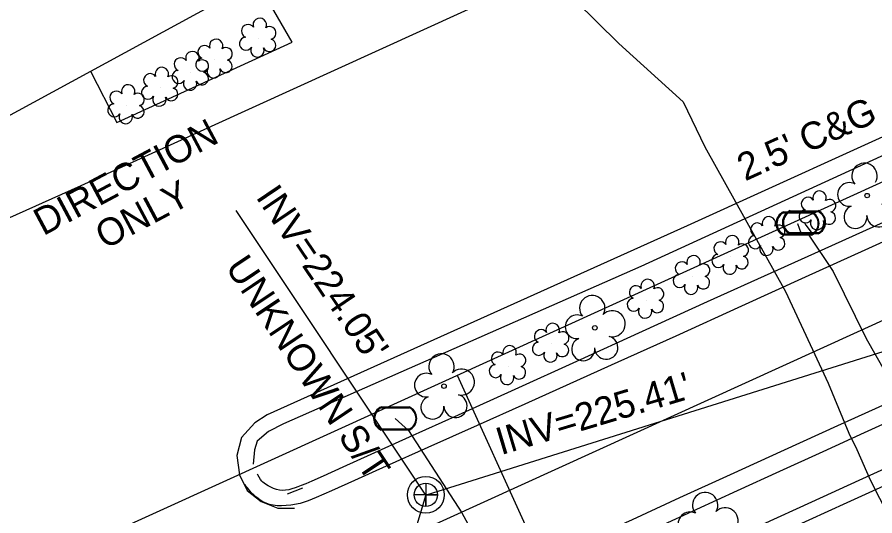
# Model space of a CAD drawing. Extents: x 2100323 to 2109811, y 740376 to 749755.
# Drawn here: x 2108485.1 to 2108610.7, y 746497.2 to 746570.1 of the extents above; entities that cross this region are included whole.
import ezdxf

# ---------------------------------------------------------------- set-up
doc = ezdxf.new("R2010")
doc.units = 0
for name, color, linetype in [('Exist Building', 7, 'Continuous'), ('Exist Horizontal Alignment', 7, 'Continuous'), ('Exist Other Culture Area Outline', 7, 'Continuous'), ('Exist Right of Way Line', 7, 'Continuous'), ('Exist Right of Way Width CELL', 7, 'Continuous'), ('Exist Roads Curbs', 7, 'Continuous'), ('Exist Roads Curbs Text', 7, 'Continuous'), ('Exist Roads EOP', 7, 'Continuous'), ('Exist Roads EOP Other', 7, 'Continuous'), ('Exist Utilities Gas UG Line SUE LOS B', 7, 'Continuous'), ('Exist Utilities Sanitary Sewer Manhole CELL', 7, 'Continuous'), ('Exist Utilities Sanitary Sewer UG Line', 7, 'Continuous'), ('Exist Utilities Sanitary Sewer UG Line Invert Elevation', 7, 'Continuous'), ('Exist Utilities Sanitary Sewer UG Line Text', 7, 'Continuous'), ('Exist Utilities Water Meter CELL', 7, 'Continuous'), ('Exist Utilities Water UG Line SUE LOS B', 7, 'Continuous'), ('Exist Vegetation Shrub CELL', 7, 'Continuous'), ('Exist Vegetation Tree CELL', 7, 'Continuous')]:
    doc.layers.add(name, color=color, linetype=linetype)

msp = doc.modelspace()

# ---------------------------------------------------------------- linework, layer by layer
at = {"layer": 'Exist Building'}
msp.add_lwpolyline([(2108347.04, 746481.38), (2108636.4, 746638.59), (2108579.47, 746743.37), (2108290.11, 746586.16)], close=True, dxfattribs=at)
at = {"layer": 'Exist Horizontal Alignment'}
msp.add_line((2108002.98, 746248.9), (2108706.38, 746568.75), dxfattribs=at)
at = {"layer": 'Exist Other Culture Area Outline'}
msp.add_lwpolyline([(2108495.86, 746562.24), (2108499.73, 746554.72), (2108525.38, 746566.46), (2108520.22, 746575.47)], dxfattribs=at)
at = {"layer": 'Exist Right of Way Line'}
msp.add_line((2107671.67, 746118.57), (2108841.9, 746650.69), dxfattribs=at)
at = {"layer": 'Exist Right of Way Width CELL'}
msp.add_line((2108549.58, 746517.77), (2108585.87, 746437.96), dxfattribs=at)
at = {"layer": 'Exist Roads Curbs'}
for points in [[(2108445.24, 746523.48), (2108494.49, 746545.5), (2108563.24, 746576.83), (2108628.57, 746606.26), (2108653.48, 746617.76), (2108657.73, 746607.75), (2108659.23, 746604.78), (2108660.66, 746603.28), (2108663.07, 746602.58), (2108665.97, 746603.19), (2108667.96, 746604.15), (2108669.15, 746605.27), (2108670.41, 746606.78), (2108670.89, 746609.08), (2108671.03, 746610.67), (2108670.47, 746612.54), (2108669.33, 746614.75), (2108663.93, 746623.19)], [(2108678.18, 746577.6), (2108677.01, 746578.45), (2108675.45, 746578.67), (2108673.68, 746578.23), (2108576.46, 746533.67), (2108524.12, 746510.63), (2108521.96, 746509.52), (2108520.26, 746508.1), (2108519.91, 746506.84), (2108519.69, 746504.75)], [(2108612.47, 746540.32), (2108604.36, 746536.66), (2108595.51, 746532.67), (2108586.18, 746528.47), (2108576.65, 746524.14), (2108567.02, 746519.76), (2108558, 746515.66), (2108549.69, 746511.91), (2108542.53, 746508.69), (2108536.91, 746506.15), (2108532.8, 746504.29), (2108529.95, 746503), (2108528.3, 746502.25), (2108527.38, 746501.86), (2108526.71, 746501.59), (2108526.25, 746501.43), (2108525.82, 746501.28), (2108525.36, 746501.13), (2108524.9, 746501), (2108524.44, 746500.93), (2108523.97, 746500.9), (2108523.53, 746500.94), (2108523.09, 746501.03), (2108522.68, 746501.17), (2108522.27, 746501.35), (2108521.87, 746501.57), (2108521.49, 746501.82), (2108521.13, 746502.1), (2108520.94, 746502.27), (2108520.75, 746502.51), (2108520.35, 746503.16), (2108520.28, 746503.29)], [(2108614.97, 746511.94), (2108609.18, 746509.31), (2108603.09, 746506.54), (2108596.74, 746503.65), (2108590.56, 746500.83), (2108584.6, 746498.1), (2108579.07, 746495.57), (2108574.19, 746493.36), (2108572.17, 746492.45)], [(2108479.34, 746443.77), (2108485.43, 746446.55), (2108491.62, 746449.37), (2108497.46, 746452.03), (2108502.89, 746454.5), (2108508.89, 746457.22), (2108516.45, 746460.64), (2108525.31, 746464.64), (2108533.98, 746468.57), (2108542.19, 746472.32), (2108550.14, 746475.95), (2108558.01, 746479.52), (2108565.76, 746483), (2108573.16, 746486.35), (2108580.18, 746489.54), (2108587.11, 746492.7), (2108594.24, 746495.93), (2108601.51, 746499.22), (2108608.45, 746502.38), (2108614.99, 746505.38)], [(2108524.73, 746500.4), (2108526.96, 746501.27)]]:
    msp.add_lwpolyline(points, dxfattribs=at)
at = {"layer": 'Exist Roads EOP'}
for points in [[(2108617.96, 746539.98), (2108609.25, 746536.04), (2108600.5, 746532.08), (2108591.19, 746527.86), (2108581.56, 746523.48), (2108573.09, 746519.65), (2108566.05, 746516.47), (2108559.49, 746513.53), (2108552.48, 746510.39), (2108545.25, 746507.16), (2108539.18, 746504.44), (2108534.52, 746502.36), (2108531.14, 746500.84), (2108528.93, 746499.86), (2108527.74, 746499.36), (2108526.55, 746499), (2108525.2, 746498.74), (2108523.83, 746498.62), (2108523.22, 746498.64), (2108522.64, 746498.72), (2108522.1, 746498.84), (2108521.6, 746499.02), (2108521.11, 746499.24), (2108520.65, 746499.52), (2108520.21, 746499.84), (2108519.42, 746500.6), (2108518.84, 746501.25), (2108518.64, 746501.53), (2108518.51, 746501.74)], [(2108479.37, 746453.24), (2108487.71, 746456.99), (2108495.79, 746460.63), (2108503.24, 746464), (2108510.1, 746467.1), (2108516.63, 746470.06), (2108522.87, 746472.89), (2108529.57, 746475.92), (2108537.44, 746479.5), (2108546.24, 746483.51), (2108554.38, 746487.21), (2108561.6, 746490.47), (2108568.38, 746493.55), (2108575.23, 746496.66), (2108582.18, 746499.84), (2108589.59, 746503.22), (2108597.5, 746506.83), (2108605.28, 746510.37), (2108612.31, 746513.56)], [(2108617.98, 746504.24), (2108606.63, 746499.09), (2108595.51, 746494.01), (2108584.42, 746488.94), (2108573.32, 746483.87), (2108562.03, 746478.71), (2108550.34, 746473.38), (2108538.42, 746467.94), (2108527.26, 746462.84), (2108517.02, 746458.15), (2108506.39, 746453.26), (2108494.06, 746447.57), (2108480.32, 746441.24)]]:
    msp.add_lwpolyline(points, dxfattribs=at)
at = {"layer": 'Exist Roads EOP Other'}
msp.add_lwpolyline([(2108675.8, 746566.05), (2108678.34, 746567.66), (2108679.68, 746569.05), (2108680.79, 746571.09), (2108681.48, 746573.99), (2108681.21, 746577.27), (2108680.45, 746578.75), (2108679.2, 746579.85), (2108677.49, 746580.6), (2108675.11, 746581.05), (2108673.41, 746580.71), (2108655.77, 746572.59), (2108583.24, 746539.59), (2108521.74, 746511.96), (2108519.93, 746510.8), (2108518, 746508.65), (2108517.29, 746506.02), (2108517.69, 746503.15), (2108518.8, 746500.9), (2108520.88, 746499.28), (2108523.31, 746498.3), (2108525.75, 746498.31)], dxfattribs=at)
at = {"layer": 'Exist Utilities Gas UG Line SUE LOS B'}
msp.add_lwpolyline([(2108551.66, 746590.04), (2108552.08, 746589.52), (2108554.63, 746586.34), (2108563.67, 746575.76), (2108573.24, 746566.28), (2108582.63, 746557.73), (2108585.85, 746551.14), (2108597.62, 746530), (2108603.9, 746516.56), (2108606.91, 746509.29), (2108608.08, 746506.86), (2108610.06, 746502.45), (2108614.19, 746494.29), (2108629.2, 746460.77), (2108631.54, 746455.93), (2108636.78, 746444.45), (2108642.15, 746433.59), (2108657.1, 746402.03), (2108658.01, 746399.94)], dxfattribs=at)
at = {"layer": 'Exist Utilities Sanitary Sewer Manhole CELL'}
msp.add_lwpolyline([(2108544.97, 746501.95), (2108544.97, 746498.53), (2108544.97, 746500.24), (2108546.68, 746500.24), (2108543.26, 746500.24)], dxfattribs=at)
for radius in [2.69, 1.71]:
    msp.add_circle((2108544.97, 746500.24), radius, dxfattribs=at)
at = {"layer": 'Exist Utilities Sanitary Sewer UG Line'}
for p, q in [((2108545.09, 746500.26), (2108706.82, 746551)), ((2108544.9, 746500.35), (2108517.21, 746541.85)), ((2108515.38, 746400.82), (2108544.95, 746500.13))]:
    msp.add_line(p, q, dxfattribs=at)
at = {"layer": 'Exist Utilities Water Meter CELL'}
for p, q in [((2108600.37, 746540.12), (2108600.37, 746540.12)), ((2108599.4, 746539.96), (2108599.4, 746539.96)), ((2108540.5, 746511.43), (2108540.5, 746511.43))]:
    msp.add_line(p, q, dxfattribs=at)
for points in [[(2108597.36, 746541.66), (2108601.44, 746541.66)], [(2108597.36, 746541.52), (2108601.44, 746541.52)], [(2108598.33, 746541.82), (2108602.41, 746541.82)], [(2108598.33, 746541.69), (2108602.41, 746541.69)], [(2108601.44, 746538.39), (2108597.34, 746538.39)], [(2108601.44, 746538.26), (2108597.34, 746538.26)], [(2108602.41, 746538.56), (2108598.31, 746538.56)], [(2108602.41, 746538.42), (2108598.31, 746538.42)], [(2108538.46, 746513.13), (2108542.54, 746513.13)], [(2108538.46, 746512.99), (2108542.54, 746512.99)], [(2108542.54, 746509.86), (2108538.44, 746509.86)], [(2108542.54, 746509.73), (2108538.44, 746509.73)]]:
    msp.add_lwpolyline(points, dxfattribs=at)
for centre, radius, start, end in [((2108598.09, 746539.95), 1.86, 113.178, 245.9794), ((2108598.11, 746539.95), 1.73, 115.3009, 243.7824), ((2108599.06, 746540.12), 1.86, 113.178, 245.9794), ((2108599.08, 746540.12), 1.73, 115.3009, 243.7824), ((2108600.69, 746539.96), 1.86, 293.6483, 66.3084), ((2108600.71, 746539.96), 1.73, 295.1272, 64.8728), ((2108601.66, 746540.12), 1.86, 293.6483, 66.3084), ((2108601.68, 746540.12), 1.73, 295.1272, 64.8728), ((2108539.19, 746511.42), 1.86, 113.178, 245.9794), ((2108539.21, 746511.42), 1.73, 115.3009, 243.7824), ((2108541.79, 746511.43), 1.86, 293.6483, 66.3084), ((2108541.81, 746511.43), 1.73, 295.1272, 64.8728)]:
    msp.add_arc(centre, radius, start, end, dxfattribs=at)
at = {"layer": 'Exist Utilities Water UG Line SUE LOS B'}
for points in [[(2108600.37, 746540.12), (2108600.63, 746539.71), (2108601.41, 746538.66), (2108600.98, 746538.36), (2108604.61, 746532.9), (2108609.45, 746523.14), (2108618.97, 746506.41), (2108622.85, 746497.79), (2108624.26, 746494.76)], [(2108599.4, 746539.96), (2108599.89, 746538.57), (2108600.98, 746538.36)], [(2108540.5, 746511.43), (2108542.42, 746509.66), (2108550.26, 746497.61), (2108561.43, 746477.2), (2108565.78, 746467.32)]]:
    msp.add_lwpolyline(points, dxfattribs=at)
at = {"layer": 'Exist Vegetation Shrub CELL'}
for p, q in [((2108520.43, 746566.95), (2108520.43, 746566.95)), ((2108514.04, 746563.89), (2108514.04, 746563.89)), ((2108510.57, 746562.09), (2108510.57, 746562.09)), ((2108506.09, 746559.77), (2108506.09, 746559.77)), ((2108501.16, 746557.22), (2108501.16, 746557.22)), ((2108602.39, 746541.68), (2108602.39, 746541.68)), ((2108594.97, 746537.92), (2108594.97, 746537.92)), ((2108589.61, 746535.17), (2108589.61, 746535.17)), ((2108583.95, 746532.24), (2108583.95, 746532.24)), ((2108577.22, 746528.75), (2108577.22, 746528.75)), ((2108563.33, 746522.32), (2108563.33, 746522.32)), ((2108557.01, 746519.05), (2108557.01, 746519.05))]:
    msp.add_line(p, q, dxfattribs=at)
for centre, radius, start, end in [((2108518.95, 746568.08), 0.968, 35.8908, 245.4216), ((2108520.66, 746568.99), 0.99, 334.8391, 200.4717), ((2108522.11, 746567.82), 0.929, 284.4567, 126.0861), ((2108514.27, 746565.93), 0.99, 334.8391, 200.4717), ((2108518.63, 746566.25), 0.955, 95.1099, 327.9534), ((2108522.07, 746566.02), 0.937, 204.9913, 73.4601), ((2108512.56, 746565.02), 0.968, 35.8908, 245.4216), ((2108515.71, 746564.76), 0.929, 284.4567, 126.0861), ((2108520.31, 746565.27), 0.984, 151.2797, 21.387), ((2108509.09, 746563.22), 0.968, 35.8908, 245.4216), ((2108510.8, 746564.13), 0.99, 334.8391, 200.4717), ((2108512.24, 746563.19), 0.955, 95.1099, 327.9534), ((2108506.32, 746561.81), 0.99, 334.8391, 200.4717), ((2108512.24, 746562.96), 0.929, 284.4567, 126.0861), ((2108513.91, 746562.21), 0.984, 151.2797, 21.387), ((2108515.68, 746562.96), 0.937, 204.9913, 73.4601), ((2108504.61, 746560.9), 0.968, 35.8908, 245.4216), ((2108507.76, 746560.64), 0.929, 284.4567, 126.0861), ((2108508.77, 746561.39), 0.955, 95.1099, 327.9534), ((2108512.21, 746561.16), 0.937, 204.9913, 73.4601), ((2108501.39, 746559.26), 0.99, 334.8391, 200.4717), ((2108510.44, 746560.41), 0.984, 151.2797, 21.387), ((2108499.67, 746558.34), 0.968, 35.8908, 245.4216), ((2108502.83, 746558.08), 0.929, 284.4567, 126.0861), ((2108504.29, 746559.07), 0.955, 95.1099, 327.9534), ((2108507.73, 746558.84), 0.937, 204.9913, 73.4601), ((2108505.96, 746558.09), 0.984, 151.2797, 21.387), ((2108499.36, 746556.51), 0.955, 95.1099, 327.9534), ((2108502.79, 746556.29), 0.937, 204.9913, 73.4601), ((2108501.03, 746555.53), 0.984, 151.2797, 21.387), ((2108602.62, 746543.72), 0.99, 334.8391, 200.4717), ((2108600.91, 746542.81), 0.968, 35.8908, 245.4216), ((2108604.07, 746542.55), 0.929, 284.4567, 126.0861), ((2108600.59, 746540.98), 0.955, 95.1099, 327.9534), ((2108604.03, 746540.75), 0.937, 204.9913, 73.4601), ((2108595.2, 746539.96), 0.99, 334.8391, 200.4717), ((2108602.27, 746540), 0.984, 151.2797, 21.387), ((2108593.49, 746539.05), 0.968, 35.8908, 245.4216), ((2108596.64, 746538.79), 0.929, 284.4567, 126.0861), ((2108589.84, 746537.21), 0.99, 334.8391, 200.4717), ((2108593.17, 746537.21), 0.955, 95.1099, 327.9534), ((2108596.61, 746536.99), 0.937, 204.9913, 73.4601), ((2108588.13, 746536.3), 0.968, 35.8908, 245.4216), ((2108591.28, 746536.04), 0.929, 284.4567, 126.0861), ((2108594.84, 746536.24), 0.984, 151.2797, 21.387), ((2108584.18, 746534.28), 0.99, 334.8391, 200.4717), ((2108587.81, 746534.47), 0.955, 95.1099, 327.9534), ((2108591.24, 746534.24), 0.937, 204.9913, 73.4601), ((2108582.47, 746533.37), 0.968, 35.8908, 245.4216), ((2108585.62, 746533.11), 0.929, 284.4567, 126.0861), ((2108589.48, 746533.49), 0.984, 151.2797, 21.387), ((2108577.45, 746530.79), 0.99, 334.8391, 200.4717), ((2108582.15, 746531.54), 0.955, 95.1099, 327.9534), ((2108585.59, 746531.31), 0.937, 204.9913, 73.4601), ((2108575.74, 746529.88), 0.968, 35.8908, 245.4216), ((2108578.89, 746529.62), 0.929, 284.4567, 126.0861), ((2108583.82, 746530.56), 0.984, 151.2797, 21.387), ((2108575.42, 746528.05), 0.955, 95.1099, 327.9534), ((2108577.09, 746527.07), 0.984, 151.2797, 21.387), ((2108578.86, 746527.82), 0.937, 204.9913, 73.4601), ((2108563.55, 746524.36), 0.99, 334.8391, 200.4717), ((2108561.84, 746523.45), 0.968, 35.8908, 245.4216), ((2108565, 746523.19), 0.929, 284.4567, 126.0861), ((2108561.52, 746521.61), 0.955, 95.1099, 327.9534), ((2108557.24, 746521.09), 0.99, 334.8391, 200.4717), ((2108564.96, 746521.39), 0.937, 204.9913, 73.4601), ((2108555.53, 746520.17), 0.968, 35.8908, 245.4216), ((2108558.68, 746519.92), 0.929, 284.4567, 126.0861), ((2108563.2, 746520.64), 0.984, 151.2797, 21.387), ((2108555.21, 746518.34), 0.955, 95.1099, 327.9534), ((2108558.65, 746518.12), 0.937, 204.9913, 73.4601), ((2108556.88, 746517.36), 0.984, 151.2797, 21.387)]:
    msp.add_arc(centre, radius, start, end, dxfattribs=at)
at = {"layer": 'Exist Vegetation Tree CELL'}
for p, q in [((2108609.59, 746544.03), (2108609.59, 746544.03)), ((2108569.72, 746524.68), (2108569.72, 746524.68)), ((2108547.64, 746516.15), (2108547.64, 746516.15))]:
    msp.add_line(p, q, dxfattribs=at)
for centre in [(2108609.59, 746544.03), (2108569.72, 746524.68), (2108547.64, 746516.15)]:
    msp.add_circle(centre, 0.326, dxfattribs=at)
for centre, radius, start, end in [((2108609.21, 746546.91), 1.86, 330.1651, 219.7134), ((2108606.99, 746544.19), 1.73, 62.6636, 279.3457), ((2108611.27, 746541.13), 1.7, 181.2822, 74.56), ((2108607.89, 746540.91), 1.69, 111.5671, 6.231), ((2108569.34, 746527.55), 1.86, 330.1651, 219.7134), ((2108567.12, 746524.83), 1.73, 62.6636, 279.3457), ((2108572.27, 746525.27), 1.9, 257.1011, 134.1999), ((2108568.02, 746521.56), 1.69, 111.5671, 6.231), ((2108571.39, 746521.78), 1.7, 181.2822, 74.56), ((2108547.26, 746519.02), 1.86, 330.1651, 219.7134), ((2108545.04, 746516.3), 1.73, 62.6636, 279.3457), ((2108550.19, 746516.74), 1.9, 257.1011, 134.1999), ((2108545.94, 746513.03), 1.69, 111.5671, 6.231), ((2108549.32, 746513.25), 1.7, 181.2822, 74.56), ((2108585.87, 746498.74), 1.86, 330.1651, 219.7134), ((2108583.65, 746496.02), 1.73, 62.6636, 279.3457), ((2108588.8, 746496.45), 1.9, 257.1011, 134.1999)]:
    msp.add_arc(centre, radius, start, end, dxfattribs=at)

# ---------------------------------------------------------------- texts
at = {"layer": 'Exist Roads Curbs Text'}
msp.add_text("2.5' C&G", height=4, rotation=24.3869, dxfattribs=at).set_placement((2108591.73, 746546.09))
at = {"layer": 'Exist Utilities Sanitary Sewer UG Line Invert Elevation'}
for s, rotation, p in [('DIRECTION', 28.046, (2108488.96, 746538.08)), ('ONLY', 28.046, (2108497.98, 746536.09)), ("INV=224.05'", 304.0603, (2108519.98, 746543.82)), ("INV=225.41'", 16.6409, (2108555.97, 746506.04))]:
    msp.add_text(s, height=4, rotation=rotation, dxfattribs=at).set_placement(p)
at = {"layer": 'Exist Utilities Sanitary Sewer UG Line Text'}
msp.add_text('UNKNOWN S/T', height=4, rotation=303.7173, dxfattribs=at).set_placement((2108515.52, 746533.57))

doc.saveas('drawing.dxf')
